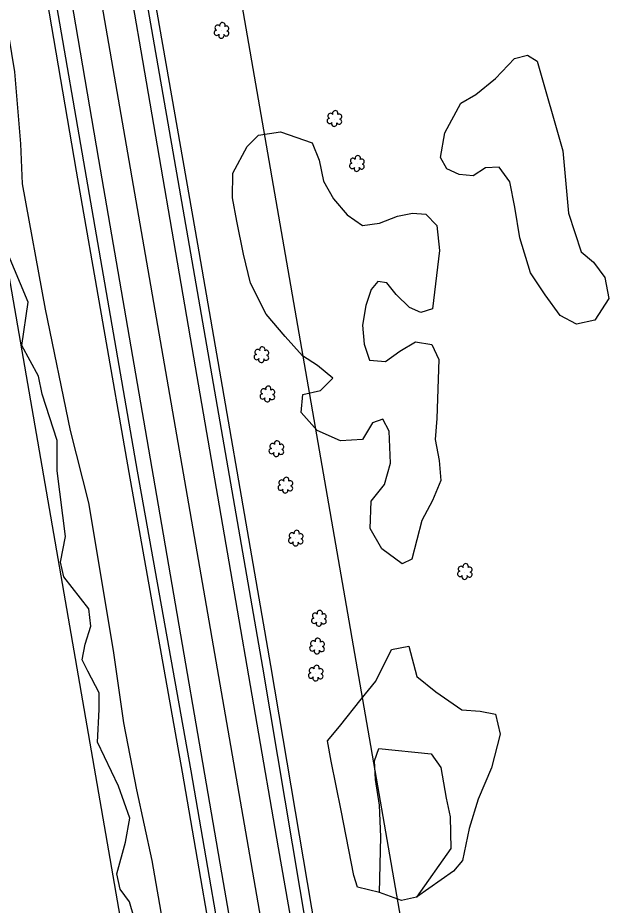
# Model space of a CAD drawing. Extents: x 3040896 to 3051146, y 687568 to 732976.
# Drawn here: x 3047853.8 to 3048069.8, y 705032.3 to 705354.1 of the extents above; entities that cross this region are included whole.
import ezdxf

# ---------------------------------------------------------------- set-up
doc = ezdxf.new("R2010")
doc.units = 0
for name, color, linetype in [('Exist Horizontal Alignment', 7, 'Continuous'), ('Exist Right of Way Line', 7, 'Continuous'), ('Exist Roads EOP', 7, 'Continuous'), ('Exist Roads EOT', 7, 'Continuous'), ('Exist Utilities Telephone UG Cable', 7, 'Continuous'), ('Exist Utilities Telephone UG FO', 7, 'Continuous'), ('Exist Vegetation Hedge Row', 7, 'Continuous'), ('Exist Vegetation Shrub CELL', 7, 'Continuous'), ('Exist Vegetation Woods Line', 7, 'Continuous')]:
    doc.layers.add(name, color=color, linetype=linetype)

msp = doc.modelspace()

# ---------------------------------------------------------------- linework, layer by layer
at = {"layer": 'Exist Horizontal Alignment'}
msp.add_line((3048316.75, 702868.28), (3047811.68, 705777.04), dxfattribs=at)
at = {"layer": 'Exist Right of Way Line'}
for p, q in [((3048366.01, 702876.83), (3047860.94, 705785.59)), ((3048267.48, 702859.73), (3047762.41, 705768.49))]:
    msp.add_line(p, q, dxfattribs=at)
at = {"layer": 'Exist Roads EOP'}
for points in [[(3047971.54, 704947.88), (3047958.76, 705022.25), (3047942.49, 705118.68), (3047916.01, 705271.45), (3047891.93, 705409.46)], [(3047860.08, 705403.36), (3047867.36, 705361.29), (3047878.02, 705299), (3047897.06, 705189.71), (3047916.45, 705081.11), (3047932.03, 704990.66), (3047940.65, 704938.27)]]:
    msp.add_lwpolyline(points, dxfattribs=at)
at = {"layer": 'Exist Roads EOT'}
for points in [[(3047967.13, 704944.98), (3047948.19, 705053.17), (3047931.62, 705149.77), (3047916.95, 705234.53), (3047898.43, 705342.09), (3047887.06, 705408.67)], [(3047865.59, 705404.67), (3047883.06, 705302.65), (3047904.68, 705177.37), (3047928.21, 705040.58), (3047945.16, 704942.5)]]:
    msp.add_lwpolyline(points, dxfattribs=at)
at = {"layer": 'Exist Utilities Telephone UG Cable'}
msp.add_lwpolyline([(3047937.69, 704937.78), (3047929.07, 704990.17), (3047913.5, 705080.59), (3047894.11, 705189.18), (3047875.07, 705298.49), (3047864.4, 705360.78), (3047857.13, 705402.85)], dxfattribs=at)
at = {"layer": 'Exist Utilities Telephone UG FO'}
msp.add_lwpolyline([(3047974.5, 704948.38), (3047961.72, 705022.75), (3047945.45, 705119.19), (3047918.96, 705271.96), (3047894.89, 705409.97)], dxfattribs=at)
at = {"layer": 'Exist Vegetation Hedge Row'}
for points in [[(3047840.66, 705408.77), (3047845.24, 705378.96), (3047852.62, 705334.42), (3047854.76, 705308.38), (3047855.34, 705293.81), (3047863.71, 705248.47), (3047872.71, 705204.44), (3047879.38, 705178.19), (3047888.34, 705124.62), (3047892.08, 705098.41), (3047896.84, 705074.14), (3047902.29, 705048.6), (3047921.59, 704938.22)], [(3048008.42, 705312.29), (3048014.31, 705323.09), (3048019.68, 705326.27), (3048026.81, 705332.04), (3048033.73, 705339.26), (3048038.4, 705340.46), (3048041.92, 705338.35), (3048051.22, 705305.86), (3048053.26, 705283.18), (3048057.89, 705269.24), (3048062.35, 705265.46), (3048066.43, 705259.91), (3048067.91, 705252.23), (3048062.82, 705244.38), (3048056.17, 705242.98), (3048050.2, 705246.1), (3048044.82, 705253.6), (3048039.48, 705261.59), (3048035.63, 705274.28), (3048033.78, 705285.44), (3048032.04, 705294.55), (3048028.1, 705299.85), (3048023.23, 705299.69), (3048018.78, 705296.77), (3048013.62, 705297.24), (3048009.21, 705299.34), (3048006.93, 705303.46), (3048008.42, 705312.29)], [(3047897.68, 705021.9), (3047894.22, 705033.53), (3047890.86, 705038.1), (3047889.65, 705043.72), (3047892.86, 705055.21), (3047894.4, 705063.84), (3047890.27, 705075.54), (3047882.62, 705091.43), (3047883.32, 705103.25), (3047883.27, 705109.38), (3047879.11, 705117.14), (3047877.1, 705121.26), (3047878.25, 705126.98), (3047880.26, 705133.5), (3047879.5, 705139.75), (3047870.49, 705151.33), (3047869.28, 705156.74), (3047871.11, 705166.04), (3047868.08, 705189.77), (3047868.07, 705200.79), (3047862.58, 705217.6), (3047861.31, 705224.08), (3047855.3, 705235.26), (3047857.53, 705250.99), (3047849.86, 705269.49)], [(3047984.81, 705036.97), (3047976.8, 705038.94), (3047975.48, 705043.09), (3047970.87, 705066.66), (3047967.36, 705084.54), (3047965.99, 705091.99), (3047970.27, 705097.15), (3047978.13, 705107), (3047983.46, 705113.56), (3047989.14, 705125.01), (3047995.43, 705126.23), (3047998.37, 705115.21), (3048005.21, 705109.72), (3048014.6, 705103.2), (3048021.22, 705102.68), (3048026.87, 705101.55), (3048028.51, 705094.38), (3048025.34, 705082.19), (3048020.59, 705070.78), (3048017.28, 705060.17), (3048014.89, 705048.5), (3048011.62, 705044.64), (3047998.2, 705035.24)]]:
    msp.add_lwpolyline(points, dxfattribs=at)
at = {"layer": 'Exist Vegetation Shrub CELL'}
for p, q in [((3047927.66, 705349.3), (3047927.66, 705349.3)), ((3047968.56, 705317.36), (3047968.56, 705317.36)), ((3047976.7, 705301.05), (3047976.7, 705301.05)), ((3047942.13, 705231.74), (3047942.13, 705231.74)), ((3047944.28, 705217.49), (3047944.28, 705217.49)), ((3047947.53, 705197.65), (3047947.53, 705197.65)), ((3047950.81, 705184.43), (3047950.81, 705184.43)), ((3047954.56, 705165.24), (3047954.56, 705165.24)), ((3048015.78, 705153.13), (3048015.78, 705153.13)), ((3047962.94, 705136.16), (3047962.94, 705136.16)), ((3047962.26, 705126.12), (3047962.26, 705126.12)), ((3047961.79, 705116.3), (3047961.79, 705116.3))]:
    msp.add_line(p, q, dxfattribs=at)
for centre, radius, start, end in [((3047926.17, 705350.43), 0.968, 35.8908, 245.4216), ((3047927.88, 705351.34), 0.99, 334.8391, 200.4717), ((3047925.85, 705348.6), 0.955, 95.1099, 327.9534), ((3047927.53, 705347.62), 0.984, 151.2797, 21.387), ((3047929.29, 705348.37), 0.937, 204.9913, 73.4601), ((3047929.33, 705350.17), 0.929, 284.4567, 126.0861), ((3047967.08, 705318.48), 0.968, 35.8908, 245.4216), ((3047968.79, 705319.4), 0.99, 334.8391, 200.4717), ((3047970.23, 705318.23), 0.929, 284.4567, 126.0861), ((3047966.76, 705316.65), 0.955, 95.1099, 327.9534), ((3047968.43, 705315.67), 0.984, 151.2797, 21.387), ((3047970.2, 705316.43), 0.937, 204.9913, 73.4601), ((3047975.22, 705302.17), 0.968, 35.8908, 245.4216), ((3047976.93, 705303.09), 0.99, 334.8391, 200.4717), ((3047978.37, 705301.91), 0.929, 284.4567, 126.0861), ((3047974.9, 705300.34), 0.955, 95.1099, 327.9534), ((3047976.57, 705299.36), 0.984, 151.2797, 21.387), ((3047978.33, 705300.12), 0.937, 204.9913, 73.4601), ((3047940.64, 705232.87), 0.968, 35.8908, 245.4216), ((3047942.35, 705233.78), 0.99, 334.8391, 200.4717), ((3047943.8, 705232.61), 0.929, 284.4567, 126.0861), ((3047940.32, 705231.04), 0.955, 95.1099, 327.9534), ((3047942, 705230.06), 0.984, 151.2797, 21.387), ((3047943.76, 705230.81), 0.937, 204.9913, 73.4601), ((3047942.79, 705218.61), 0.968, 35.8908, 245.4216), ((3047944.51, 705219.53), 0.99, 334.8391, 200.4717), ((3047945.95, 705218.35), 0.929, 284.4567, 126.0861), ((3047942.48, 705216.78), 0.955, 95.1099, 327.9534), ((3047944.15, 705215.8), 0.984, 151.2797, 21.387), ((3047945.91, 705216.56), 0.937, 204.9913, 73.4601), ((3047947.76, 705199.69), 0.99, 334.8391, 200.4717), ((3047945.73, 705196.95), 0.955, 95.1099, 327.9534), ((3047946.05, 705198.78), 0.968, 35.8908, 245.4216), ((3047949.17, 705196.72), 0.937, 204.9913, 73.4601), ((3047949.2, 705198.52), 0.929, 284.4567, 126.0861), ((3047947.4, 705195.97), 0.984, 151.2797, 21.387), ((3047951.04, 705186.47), 0.99, 334.8391, 200.4717), ((3047949.01, 705183.72), 0.955, 95.1099, 327.9534), ((3047949.33, 705185.55), 0.968, 35.8908, 245.4216), ((3047952.44, 705183.5), 0.937, 204.9913, 73.4601), ((3047952.48, 705185.3), 0.929, 284.4567, 126.0861), ((3047950.68, 705182.74), 0.984, 151.2797, 21.387), ((3047954.79, 705167.28), 0.99, 334.8391, 200.4717), ((3047952.76, 705164.54), 0.955, 95.1099, 327.9534), ((3047953.07, 705166.37), 0.968, 35.8908, 245.4216), ((3047956.19, 705164.31), 0.937, 204.9913, 73.4601), ((3047956.23, 705166.11), 0.929, 284.4567, 126.0861), ((3047954.43, 705163.56), 0.984, 151.2797, 21.387), ((3048014.3, 705154.26), 0.968, 35.8908, 245.4216), ((3048016.01, 705155.17), 0.99, 334.8391, 200.4717), ((3048017.45, 705154), 0.929, 284.4567, 126.0861), ((3048013.98, 705152.43), 0.955, 95.1099, 327.9534), ((3048015.65, 705151.45), 0.984, 151.2797, 21.387), ((3048017.42, 705152.2), 0.937, 204.9913, 73.4601), ((3047963.17, 705138.2), 0.99, 334.8391, 200.4717), ((3047961.14, 705135.46), 0.955, 95.1099, 327.9534), ((3047961.45, 705137.29), 0.968, 35.8908, 245.4216), ((3047964.57, 705135.23), 0.937, 204.9913, 73.4601), ((3047964.61, 705137.03), 0.929, 284.4567, 126.0861), ((3047962.81, 705134.48), 0.984, 151.2797, 21.387), ((3047962.49, 705128.16), 0.99, 334.8391, 200.4717), ((3047960.46, 705125.42), 0.955, 95.1099, 327.9534), ((3047960.78, 705127.25), 0.968, 35.8908, 245.4216), ((3047963.9, 705125.19), 0.937, 204.9913, 73.4601), ((3047963.93, 705126.99), 0.929, 284.4567, 126.0861), ((3047962.13, 705124.44), 0.984, 151.2797, 21.387), ((3047959.99, 705115.59), 0.955, 95.1099, 327.9534), ((3047960.31, 705117.43), 0.968, 35.8908, 245.4216), ((3047962.02, 705118.34), 0.99, 334.8391, 200.4717), ((3047963.43, 705115.37), 0.937, 204.9913, 73.4601), ((3047963.46, 705117.17), 0.929, 284.4567, 126.0861), ((3047961.66, 705114.61), 0.984, 151.2797, 21.387)]:
    msp.add_arc(centre, radius, start, end, dxfattribs=at)
at = {"layer": 'Exist Vegetation Woods Line'}
for points in [[(3047931.63, 705297.76), (3047936.9, 705307.39), (3047940.98, 705311.49), (3047948.99, 705312.68), (3047960.43, 705308.75), (3047962.93, 705302.39), (3047964.48, 705294.85), (3047968.17, 705288.46), (3047973.06, 705282.59), (3047978.68, 705278.71), (3047984.76, 705279.64), (3047991.29, 705282.12), (3047996.77, 705283.25), (3048001.6, 705282.8), (3048005.58, 705278.79), (3048006.49, 705269.72), (3048003.98, 705248.49), (3047999.81, 705247.19), (3047995.72, 705249.05), (3047990.89, 705253.75), (3047987.43, 705257.97), (3047984.2, 705258.43), (3047981.76, 705255.55), (3047979.91, 705249.73), (3047978.68, 705242.66), (3047979.29, 705235.7), (3047981.18, 705229.99), (3047986.97, 705229.44), (3047992.13, 705233.18), (3047997.85, 705236.57), (3048003.78, 705235.63), (3048006.33, 705230.2), (3048005.56, 705208.73), (3048004.98, 705201.12), (3048006.46, 705193.56), (3048007.05, 705186.33), (3048003.97, 705179.03), (3048000.2, 705171.81), (3047996.5, 705157.75), (3047993.01, 705156.04), (3047985.69, 705161.57), (3047981.46, 705168.93), (3047981.81, 705178.87), (3047986.61, 705184.88), (3047988.76, 705192.6), (3047988.26, 705204.18), (3047986.07, 705208.57), (3047982.22, 705207.25), (3047978.69, 705201.18), (3047970.63, 705200.65), (3047962.21, 705204.48), (3047956.4, 705210.9), (3047957.08, 705217.46), (3047963.49, 705218.95), (3047967.96, 705223.37), (3047962.36, 705228.04), (3047956.89, 705231.52), (3047950.65, 705238.55), (3047943.77, 705246.59), (3047938.09, 705257.89), (3047935.53, 705268.3), (3047933.17, 705280.35), (3047931.59, 705288.73), (3047931.63, 705297.76)], [(3048010.7, 705052.96), (3047998.2, 705035.24), (3047992.79, 705034.1), (3047984.81, 705036.97), (3047985.33, 705057.12), (3047984.76, 705068.6), (3047983.42, 705077.96), (3047983.03, 705084.66), (3047984.59, 705089.18), (3048003.55, 705087.24), (3048007, 705082.31), (3048009.01, 705071.13), (3048010.42, 705064.35), (3048010.7, 705052.96)]]:
    msp.add_lwpolyline(points, dxfattribs=at)

doc.saveas('drawing.dxf')
